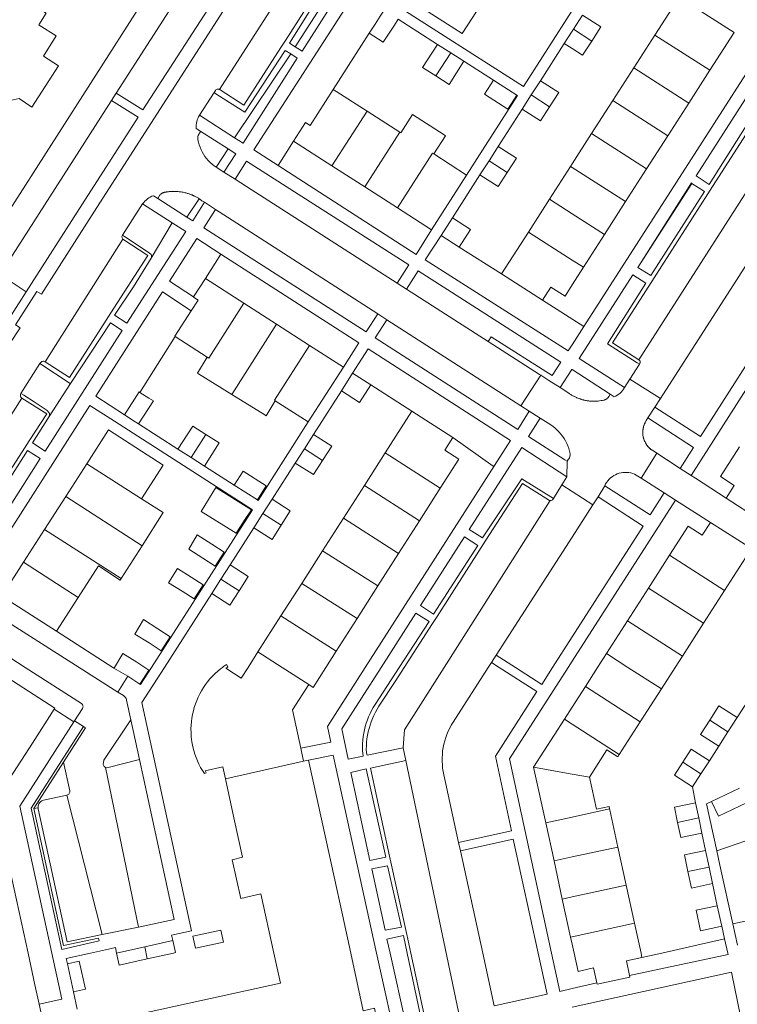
# Model space of a CAD drawing. Header units: metres. Extents: x 89888 to 94270, y 464165 to 468904.
# Tile 345 of 369: x 92924 to 93023, y 467993 to 468129. Entities that reach past the tile are written whole.
import ezdxf

# ---------------------------------------------------------------- set-up
doc = ezdxf.new("R2010")
doc.units = ezdxf.units.M
for name, color, linetype, lineweight in [('B_BEBOUWINGSGRENS_0', 251, 'CONTINUOUS', 13), ('B_TUSSENMUUR_0', 251, 'CONTINUOUS', 13), ('G_GRENS_ALGEMEEN_0', 251, 'CONTINUOUS', 13), ('T_CULTUURGRENS_0', 251, 'CONTINUOUS', 13), ('T_HAAG_LIJN_0', 251, 'CONTINUOUS', 13), ('T_HEK_LIJN_0', 251, 'CONTINUOUS', 13), ('T_MUUR_30CM_LIJN_0', 251, 'CONTINUOUS', 13), ('V_WEGGRENS_0', 251, 'CONTINUOUS', 13)]:
    doc.layers.add(name, color=color, linetype=linetype, lineweight=lineweight)

# ---------------------------------------------------------------- blocks, each defined once
blk = doc.blocks.new('OGT_BLOK0_ACAD_1_FMEBLOCK13')
at = {"layer": 'B_BEBOUWINGSGRENS_0'}
blk.add_line((1.09, -1.08), (2.46, 1.08), dxfattribs=at)
blk.add_lwpolyline([(-2.46, -1.08), (-2.32, -0.97), (-1.91, -0.69), (-1.71, -1.01), (-1.82, -1.08)], dxfattribs=at)
blk = doc.blocks.new('OGT_BLOK0_ACAD_1_FMEBLOCK7')
at = {"layer": 'V_WEGGRENS_0'}
blk.add_line((-7.5, -11.81), (-10.16, -10.09), dxfattribs=at)
blk.add_lwpolyline([(3.92, 11.81), (10.16, 7.72), (0.34, -7.57), (-2.38, -11.81)], dxfattribs=at)
blk = doc.blocks.new('OGT_BLOK1_ACAD_1_FMEBLOCK12')
at = {"layer": 'B_BEBOUWINGSGRENS_0'}
for points in [[(0.84, -7.7), (0.48, -6.07), (-1.98, -6.6), (-1.85, -6.87), (-2.1, -6.99), (-2.37, -6.57), (-2.62, -6.13), (-2.85, -5.68), (-3.06, -5.23), (-3.25, -4.76), (-3.42, -4.28), (-3.57, -3.8), (-3.69, -3.31), (-3.79, -2.82), (-3.86, -2.32), (-3.91, -1.82), (-3.94, -1.31), (-3.95, -0.81), (-3.93, -0.31), (-3.89, 0.2), (-3.82, 0.7), (-3.73, 1.19), (-3.62, 1.68), (-3.49, 2.17), (-3.33, 2.65), (-3.15, 3.12), (-2.95, 3.58), (-2.73, 4.03), (-2.49, 4.48), (-2.22, 4.91), (-1.94, 5.32), (-1.64, 5.73), (-1.32, 6.11), (-0.98, 6.49), (-0.62, 6.84), (-0.25, 7.18), (0.14, 7.51), (0.4, 7.7)], [(1.05, 7.7), (0.86, 7.59), (3, 6.22), (3.95, 7.7)]]:
    blk.add_lwpolyline(points, dxfattribs=at)

msp = doc.modelspace()

# ---------------------------------------------------------------- linework, layer by layer
at = {"layer": 'B_BEBOUWINGSGRENS_0'}
for p, q in [((93000.18, 468127.84), (93001.45, 468129.81)), ((93008.53, 468122.51), (93011.45, 468127.05)), ((93022.43, 468127.42), (93019.07, 468122.17)), ((92981.35, 468125.75), (92983.18, 468124.58)), ((92983.18, 468124.58), (92985.01, 468123.41)), ((93005.62, 468117.97), (93008.53, 468122.51)), ((93019.07, 468122.17), (93016.15, 468117.62)), ((92994.34, 468118.75), (92995.61, 468120.73)), ((92966.91, 468119.52), (92971.6, 468116.51)), ((92993.07, 468116.78), (92994.34, 468118.75)), ((93002.7, 468113.42), (93005.62, 468117.97)), ((93016.15, 468117.62), (93013.23, 468113.08)), ((92971.6, 468116.51), (92976.14, 468113.6)), ((92966.74, 468108.94), (92961.42, 468112.34)), ((93013.23, 468113.08), (93010.31, 468108.53)), ((92988.5, 468109.66), (92989.77, 468111.64)), ((92980.84, 468110.59), (92985.38, 468107.67)), ((92987.23, 468107.69), (92988.5, 468109.66)), ((92971.28, 468106.03), (92966.74, 468108.94)), ((92996.87, 468104.33), (92999.79, 468108.87)), ((93010.31, 468108.53), (93007.4, 468103.99)), ((92985.38, 468107.67), (92980.53, 468100.1)), ((92975.82, 468103.12), (92971.28, 468106.03)), ((92993.96, 468099.78), (92996.87, 468104.33)), ((93007.4, 468103.99), (93004.48, 468099.45)), ((92980.53, 468100.1), (92975.82, 468103.12)), ((92981.85, 468099.31), (92983.41, 468101.74)), ((92990.24, 468094), (92993.96, 468099.78)), ((92984.37, 468097.69), (92981.85, 468099.31)), ((93004.48, 468099.45), (93001.57, 468094.9)), ((92947.59, 468090.81), (92949.21, 468093.34)), ((92949.21, 468093.34), (92954.54, 468089.92)), ((92995.91, 468090.34), (92990.24, 468094)), ((92954.54, 468089.92), (92959.07, 468087.02)), ((92959.07, 468087.02), (92963.62, 468084.1)), ((92949.47, 468082.48), (92945.03, 468085.33)), ((92963.62, 468084.1), (92968.32, 468081.09)), ((92968.32, 468081.09), (92963.46, 468073.51)), ((92968.04, 468077.8), (92969.6, 468080.24)), ((92969.6, 468080.24), (92972.13, 468078.62)), ((92963.46, 468073.51), (92958.89, 468076.44)), ((92974.12, 468069.21), (92977.82, 468075)), ((92977.82, 468075), (92983.5, 468071.36)), ((92962.92, 468069.8), (92964.19, 468071.78)), ((92961.65, 468067.82), (92962.92, 468069.8)), ((92947.24, 468068.56), (92945.41, 468069.73)), ((92949.07, 468067.4), (92947.24, 468068.56)), ((92971.23, 468064.7), (92974.12, 468069.21)), ((92929.88, 468063.18), (92932.79, 468067.72)), ((92956.41, 468062.71), (92953.21, 468064.76)), ((92968.34, 468060.19), (92971.23, 468064.7)), ((92981.74, 468064.35), (92978.85, 468059.83)), ((92926.96, 468058.64), (92929.88, 468063.18)), ((93026.97, 468059.31), (93021.33, 468062.95)), ((92957.18, 468060.83), (92958.44, 468062.81)), ((92955.91, 468058.86), (92957.18, 468060.83)), ((92965.45, 468055.68), (92968.34, 468060.19)), ((92978.85, 468059.83), (92975.97, 468055.32)), ((93019.15, 468059.59), (93024.82, 468055.97)), ((92924.03, 468054.09), (92926.96, 468058.64)), ((92940.46, 468056.38), (92937.54, 468051.84)), ((92962.56, 468051.16), (92965.45, 468055.68)), ((92975.97, 468055.32), (92973.09, 468050.8)), ((93010.59, 468050.52), (93013.5, 468055.06)), ((93024.82, 468055.97), (93021.1, 468050.18)), ((92921.02, 468049.4), (92924.03, 468054.09)), ((92951.36, 468051.75), (92952.63, 468053.72)), ((92950.1, 468049.77), (92951.36, 468051.75)), ((92959.68, 468046.65), (92962.56, 468051.16)), ((92973.09, 468050.8), (92970.21, 468046.29)), ((92928.59, 468044.55), (92921.02, 468049.4)), ((93007.67, 468045.98), (93010.59, 468050.52)), ((93021.1, 468050.18), (93018.19, 468045.64)), ((92931.6, 468049.23), (92928.59, 468044.55)), ((92956.5, 468041.69), (92959.68, 468046.65)), ((92970.21, 468046.29), (92967.32, 468041.77)), ((93004.76, 468041.44), (93007.67, 468045.98)), ((93018.19, 468045.64), (93015.27, 468041.1)), ((92967.32, 468041.77), (92965.89, 468039.53)), ((93003.53, 468039.53), (93004.76, 468041.44)), ((92939.7, 468040.24), (92940.81, 468039.53)), ((93015.27, 468041.1), (93014.27, 468039.53)), ((92936.55, 468039.45), (92936.61, 468039.53)), ((92938.47, 468038.3), (92936.55, 468039.45)), ((93001.84, 468036.9), (93003.53, 468039.53)), ((93014.27, 468039.53), (93012.36, 468036.56)), ((92940.15, 468037.22), (92938.47, 468038.3)), ((93012.36, 468036.56), (93009.44, 468032.02)), ((92994.67, 468025.72), (92998.93, 468032.35)), ((93009.44, 468032.02), (93006.53, 468027.48)), ((93022.84, 468032.59), (93021.57, 468030.62)), ((93021.57, 468030.62), (93020.31, 468028.65)), ((92962.42, 468028.38), (92962.81, 468026.56)), ((92962.81, 468026.56), (92963.51, 468026.72)), ((93019, 468026.62), (93017.84, 468024.81)), ((92996.34, 468018.03), (92994.67, 468025.72)), ((93017.84, 468024.81), (93016.68, 468023)), ((93019.3, 468020.98), (93023.18, 468022.81)), ((93017.08, 468020.8), (93017.53, 468018.7)), ((92997.49, 468012.75), (92996.34, 468018.03)), ((93017.53, 468018.7), (93017.97, 468016.61)), ((93006.34, 468014.68), (93007.49, 468009.4)), ((93018.48, 468014.21), (93018.97, 468011.91)), ((93020.47, 468012.18), (93020.04, 468014.15)), ((92998.64, 468007.48), (92997.49, 468012.75)), ((93018.97, 468011.91), (93019.45, 468009.62)), ((93022.25, 468004.06), (93020.47, 468012.18)), ((93007.49, 468009.4), (93008.64, 468004.13)), ((92999.79, 468002.2), (92998.64, 468007.48)), ((93020.1, 468006.54), (93020.71, 468003.72)), ((93027.72, 468005.25), (93022.25, 468004.06)), ((92951.35, 468003.18), (92947.46, 468002.33)), ((92940.81, 468000.86), (92944.7, 468001.72)), ((92936.91, 468000), (92940.81, 468000.86)), ((92930.1, 467998.52), (92931.76, 467998.88)), ((92930.95, 467994.64), (92930.1, 467998.52))]:
    msp.add_line(p, q, dxfattribs=at)
for points in [[(92979.66, 468140.74), (92976.65, 468136.06), (92977.49, 468135.52), (92975.86, 468132.97), (92984.79, 468127.26), (92989.41, 468134.47)], [(92926.22, 468128.41), (92926.15, 468128.46), (92927.16, 468130.07), (92923, 468132.82), (92921.9, 468131.19), (92920.3, 468132.22), (92918.09, 468133.66), (92916.98, 468131.99), (92916.77, 468132.13), (92914.15, 468127.91), (92916.61, 468126.42), (92914.87, 468123.69), (92918.37, 468121.46), (92919.25, 468117.34), (92923.45, 468118.26), (92925.2, 468117.07), (92928.88, 468122.8), (92926.81, 468124.12), (92928.54, 468126.92), (92926.22, 468128.41)], [(93011.45, 468127.05), (93014.82, 468132.3), (93022.43, 468127.42)], [(92971.9, 468127.29), (92972.71, 468128.55), (92973.42, 468129.67), (92973.95, 468130.48)], [(93001.45, 468129.81), (93003.97, 468128.19), (93002.71, 468126.22)], [(92975.9, 468129.24), (92975.38, 468128.42), (92974.65, 468127.3), (92973.85, 468126.04), (92971.9, 468127.29)], [(92998.91, 468125.87), (93000, 468127.56), (93000.18, 468127.84)], [(92981.13, 468121.38), (92979.3, 468122.55), (92981.35, 468125.75)], [(93002.71, 468126.22), (93001.44, 468124.24), (93000, 468125.17), (92998.91, 468125.87)], [(92985.01, 468123.41), (92982.96, 468120.21), (92981.13, 468121.38)], [(92992.33, 468118.73), (92991.08, 468116.8), (92988.53, 468118.43), (92987.88, 468118.85), (92989.13, 468120.78)], [(92989.13, 468120.78), (92990.04, 468120.2), (92992.33, 468118.73)], [(92995.61, 468120.73), (92998.14, 468119.11), (92996.87, 468117.13)], [(92961.42, 468112.34), (92963.08, 468114.93), (92963.73, 468114.51), (92966.91, 468119.52)], [(92996.87, 468117.13), (92995.6, 468115.16), (92993.07, 468116.78)], [(92976.14, 468113.6), (92976.29, 468113.5), (92977.91, 468116.03), (92982.29, 468113.22), (92982.46, 468113.11), (92980.84, 468110.59)], [(92999.79, 468108.87), (93000, 468109.21), (93002.7, 468113.42)], [(92989.77, 468111.64), (92992.29, 468110.01), (92991.02, 468108.04)], [(92991.02, 468108.04), (92989.76, 468106.07), (92987.23, 468107.69)], [(92983.41, 468101.74), (92985.93, 468100.12), (92984.37, 468097.69)], [(93001.57, 468094.9), (93000, 468092.46), (92999.01, 468090.91), (92997.04, 468092.14), (92995.91, 468090.34)], [(92947.24, 468088.86), (92948.2, 468090.34), (92947.55, 468090.76), (92947.59, 468090.81)], [(92945.03, 468085.33), (92944.97, 468085.36), (92947.24, 468088.86)], [(92952.86, 468077.32), (92948.28, 468080.16), (92948.14, 468080.25), (92949.47, 468082.48)], [(92972.13, 468078.62), (92970.57, 468076.18), (92968.04, 468077.8)], [(92938, 468074.47), (92940.04, 468077.67), (92940.15, 468077.6)], [(92940.15, 468077.6), (92941.39, 468076.81), (92942.01, 468076.42), (92939.96, 468073.22)], [(92958.89, 468076.44), (92957.64, 468074.36), (92957.46, 468074.47), (92952.86, 468077.32)], [(92939.96, 468073.22), (92939.34, 468073.61), (92938, 468074.47)], [(92945.41, 468069.73), (92947.47, 468072.93), (92949.29, 468071.76)], [(92932.79, 468067.72), (92935.8, 468072.41), (92943.38, 468067.54), (92940.36, 468062.85)], [(92949.29, 468071.76), (92951.12, 468070.59), (92949.07, 468067.4)], [(92964.19, 468071.78), (92966.71, 468070.16), (92965.45, 468068.18)], [(92983.5, 468071.36), (92982.35, 468069.59), (92984.29, 468068.35), (92981.74, 468064.35)], [(93021.33, 468062.95), (93022.45, 468064.71), (93020.52, 468065.96), (93023.15, 468070.07)], [(92965.45, 468068.18), (92964.18, 468066.21), (92961.65, 468067.82)], [(92953.21, 468064.76), (92954.44, 468066.69), (92957.65, 468064.65), (92956.41, 468062.71)], [(92954.71, 468060.05), (92955.6, 468061.34), (92950.68, 468064.42), (92948.65, 468061.13), (92951.79, 468059.18)], [(92940.36, 468062.85), (92943.39, 468060.95), (92940.46, 468056.38)], [(92958.44, 468062.81), (92960.97, 468061.19), (92959.7, 468059.22)], [(92951.79, 468059.18), (92953.47, 468058.11), (92954.71, 468060.05)], [(92959.7, 468059.22), (92958.44, 468057.24), (92955.91, 468058.86)], [(93013.5, 468055.06), (93016.07, 468059.06), (93018.02, 468057.82), (93019.15, 468059.59)], [(92950.12, 468056.58), (92948.07, 468057.89), (92946.94, 468055.89), (92948.88, 468054.64)], [(92948.88, 468054.64), (92950.57, 468053.56), (92951.81, 468055.5), (92950.12, 468056.58)], [(92937.54, 468051.84), (92937.4, 468051.62), (92934.4, 468053.57), (92931.6, 468049.23)], [(92952.63, 468053.72), (92955.15, 468052.11), (92953.89, 468050.13)], [(92947.23, 468052.04), (92945.34, 468053.23), (92944.09, 468051.23), (92945.99, 468050.1), (92947.67, 468049.02), (92948.91, 468050.95), (92947.23, 468052.04)], [(92953.89, 468050.13), (92952.62, 468048.15), (92950.1, 468049.77)], [(92942.65, 468044.86), (92940.65, 468046.16), (92939.45, 468044.15), (92941.42, 468042.92)], [(92941.42, 468042.92), (92943.1, 468041.84), (92944.34, 468043.78), (92942.65, 468044.86)], [(92936.61, 468039.53), (92937.79, 468041.47), (92939.7, 468040.24)], [(92919.62, 468039.53), (92928.39, 468033.91), (92928.29, 468033.76)], [(92940.81, 468039.53), (92941.39, 468039.16), (92940.15, 468037.22)], [(92965.89, 468039.53), (92964.13, 468036.77), (92963.54, 468037.15)], [(92963.54, 468037.15), (92961.28, 468033.68), (92962.42, 468028.38)], [(92998.93, 468032.35), (93000, 468034.03), (93001.84, 468036.9)], [(92928.29, 468033.76), (92925.27, 468029.05), (92922.16, 468024.19), (92920.08, 468020.95), (92920.8, 468017.68), (92922.4, 468010.32), (92924.01, 468002.96), (92924.66, 468000), (92925.62, 467995.61), (92926.2, 467992.93)], [(93019.05, 468032.24), (93020.31, 468034.21), (93022.84, 468032.59)], [(93020.31, 468028.65), (93017.78, 468030.27), (93019.05, 468032.24)], [(93006.53, 468027.48), (93006.34, 468027.18), (93004.82, 468028.15), (93002.38, 468024.33)], [(93015.31, 468026.43), (93016.48, 468028.24), (93019, 468026.62)], [(92963.51, 468026.72), (92964.7, 468021.25), (92965.89, 468015.79), (92968.18, 468005.3), (92969.34, 468000), (92971.07, 467992.03), (92972.63, 467992.38), (92973.25, 467989.56), (92964.05, 467987.54)], [(93016.68, 468023), (93014.15, 468024.62), (93015.31, 468026.43)], [(92931.88, 467989.78), (92932.01, 467989.81), (92959.61, 467995.85), (92958.7, 468000), (92956.9, 468008.2), (92954.14, 468007.54), (92952.93, 468012.92), (92954.36, 468013.26), (92953.17, 468018.72), (92952.01, 468024.12)], [(93002.38, 468024.33), (93003.35, 468019.91), (93005.11, 468020.29), (93005.18, 468019.96)], [(93014.59, 468018.08), (93014.15, 468020.18), (93017.08, 468020.8)], [(93024.13, 468020.8), (93020.25, 468018.97), (93019.3, 468020.98)], [(93005.18, 468019.96), (93005.21, 468019.84), (93006.34, 468014.68)], [(93017.97, 468016.61), (93015.03, 468015.99), (93014.59, 468018.08)], [(93020.04, 468014.15), (93025.37, 468016), (93025.51, 468015.36)], [(93016.03, 468011.29), (93015.54, 468013.59), (93018.48, 468014.21)], [(93019.45, 468009.62), (93016.52, 468009), (93016.03, 468011.29)], [(93020.71, 468003.72), (93017.77, 468003.09), (93017.17, 468005.92), (93020.1, 468006.54)], [(92947.46, 468002.33), (92947.83, 468000.67), (92951.71, 468001.52), (92951.35, 468003.18)], [(93008.64, 468004.13), (93009.54, 468000), (93009.67, 467999.39)], [(92944.7, 468001.72), (92945.07, 468000.06), (92944.79, 468000), (92941.17, 467999.2)], [(93003.44, 467995.86), (93002.97, 467997.96), (93000.82, 467997.46), (93000.27, 468000), (93000, 468001.24), (92999.79, 468002.2)], [(92941.17, 467999.2), (92937.27, 467998.35), (92936.91, 468000)], [(93009.67, 467999.39), (93007.51, 467998.92), (93007.95, 467996.88)], [(92931.76, 467998.88), (92932.61, 467995), (92930.95, 467994.64)], [(93007.95, 467996.88), (93008, 467996.67), (93003.47, 467995.69), (93003.44, 467995.86)], [(92926.2, 467992.93), (92927.23, 467988.25), (92926.97, 467988.19), (92928.13, 467982.85), (92929.47, 467976.69)]]:
    msp.add_lwpolyline(points, dxfattribs=at)
at = {"layer": 'B_TUSSENMUUR_0'}
for p, q in [((93000.18, 468127.84), (93002.71, 468126.22)), ((93011.45, 468127.05), (93019.07, 468122.17)), ((92981.13, 468121.38), (92983.18, 468124.58)), ((93008.53, 468122.51), (93016.15, 468117.62)), ((92994.34, 468118.75), (92996.87, 468117.13)), ((93005.62, 468117.97), (93013.23, 468113.08)), ((92966.74, 468108.94), (92971.6, 468116.51)), ((92971.28, 468106.03), (92976.14, 468113.6)), ((93002.7, 468113.42), (93010.31, 468108.53)), ((92988.5, 468109.66), (92991.02, 468108.04)), ((92999.79, 468108.87), (93000, 468108.73)), ((93000, 468108.73), (93007.4, 468103.99)), ((92996.87, 468104.33), (93000, 468102.32)), ((93000, 468102.32), (93004.48, 468099.45)), ((92952.86, 468077.32), (92959.07, 468087.02)), ((92947.24, 468068.56), (92949.29, 468071.76)), ((92962.92, 468069.8), (92965.45, 468068.18)), ((92974.12, 468069.21), (92981.74, 468064.35)), ((92932.79, 468067.72), (92940.36, 468062.85)), ((92971.23, 468064.7), (92978.85, 468059.83)), ((92929.88, 468063.18), (92940.46, 468056.38)), ((92957.18, 468060.83), (92959.7, 468059.22)), ((92968.34, 468060.19), (92975.97, 468055.32)), ((92926.96, 468058.64), (92937.54, 468051.84)), ((92965.45, 468055.68), (92973.09, 468050.8)), ((93013.5, 468055.06), (93021.1, 468050.18)), ((92931.6, 468049.23), (92924.03, 468054.09)), ((92953.89, 468050.13), (92951.36, 468051.75)), ((92970.21, 468046.29), (92962.56, 468051.16)), ((93010.59, 468050.52), (93018.19, 468045.64)), ((92959.68, 468046.65), (92967.32, 468041.77)), ((93007.67, 468045.98), (93015.27, 468041.1)), ((92959.84, 468039.53), (92956.5, 468041.69)), ((93004.76, 468041.44), (93007.72, 468039.53)), ((92963.54, 468037.15), (92959.84, 468039.53)), ((93007.72, 468039.53), (93012.36, 468036.56)), ((93001.84, 468036.9), (93009.44, 468032.02)), ((93019.05, 468032.24), (93021.57, 468030.62)), ((92952.01, 468024.12), (92962.81, 468026.56)), ((93017.84, 468024.81), (93015.31, 468026.43)), ((93014.59, 468018.08), (93017.53, 468018.7)), ((93016.03, 468011.29), (93018.97, 468011.91)), ((92940.81, 468000.86), (92941.17, 467999.2))]:
    msp.add_line(p, q, dxfattribs=at)
for points in [[(92975.82, 468103.12), (92980.67, 468110.69), (92980.84, 468110.59)], [(92993.96, 468099.78), (93000, 468095.91), (93001.57, 468094.9)], [(92949.47, 468082.48), (92949.68, 468082.34), (92954.54, 468089.92)], [(92958.89, 468076.44), (92958.77, 468076.52), (92963.62, 468084.1)], [(92998.93, 468032.35), (93000, 468031.67), (93006.53, 468027.48)], [(93002.38, 468024.33), (93000, 468024.76), (92994.67, 468025.72)], [(92996.34, 468018.03), (93000, 468018.83), (93005.18, 468019.96)], [(92997.49, 468012.75), (93000, 468013.3), (93006.34, 468014.68)], [(92998.64, 468007.48), (93000, 468007.77), (93007.49, 468009.4)], [(92999.79, 468002.2), (93000, 468002.25), (93008.64, 468004.13)]]:
    msp.add_lwpolyline(points, dxfattribs=at)
at = {"layer": 'G_GRENS_ALGEMEEN_0'}
msp.add_line((92929.56, 468026.42), (92925.44, 468019.99), dxfattribs=at)
at = {"layer": 'T_CULTUURGRENS_0'}
for p, q in [((92969.2, 468137.2), (92961.63, 468125.43)), ((92961.03, 468124.43), (92953.26, 468112.84)), ((92961.03, 468124.43), (92961.94, 468123.86)), ((93017.16, 468107.54), (93025.97, 468121.31)), ((92952.35, 468111.28), (92950.73, 468108.76)), ((92952.35, 468111.28), (92953.41, 468110.6)), ((92953.41, 468110.6), (92951.79, 468108.07)), ((92951.79, 468108.07), (92950.73, 468108.76)), ((93016.59, 468106.52), (93009.08, 468094.86)), ((92948.36, 468104.39), (92946.65, 468101.85)), ((92941.73, 468096.19), (92944.6, 468101.07)), ((93008.41, 468093.87), (93010.2, 468092.71)), ((93000, 468080.75), (93005.28, 468077.34)), ((93007.24, 468078.25), (93009.31, 468081.49)), ((92930.55, 468078.83), (92927.59, 468074.26)), ((93000.52, 468076.91), (93000.61, 468076.87)), ((93000.78, 468076.8), (93000.92, 468076.74)), ((93001.11, 468076.68), (93001.25, 468076.63)), ((93001.42, 468076.58), (93001.58, 468076.54)), ((93004.43, 468076.53), (93004.58, 468076.59)), ((93004.58, 468076.59), (93004.72, 468076.66)), ((93004.73, 468076.67), (93004.85, 468076.76)), ((93004.87, 468076.78), (93004.98, 468076.88)), ((93004.98, 468076.88), (93005.08, 468077.02)), ((93005.28, 468077.34), (93005.08, 468077.02)), ((93001.73, 468076.51), (93001.93, 468076.46)), ((93002.06, 468076.44), (93002.22, 468076.42)), ((93002.41, 468076.4), (93002.57, 468076.38)), ((93002.72, 468076.37), (93002.89, 468076.37)), ((93003.06, 468076.37), (93003.37, 468076.37)), ((93010.27, 468073.7), (93010.49, 468074.05)), ((93009.85, 468072.67), (93009.82, 468072.54)), ((93009.9, 468072.9), (93009.87, 468072.8)), ((93009.99, 468073.16), (93009.94, 468073.03)), ((93010.09, 468073.39), (93010.03, 468073.26)), ((93010.27, 468073.7), (93010.14, 468073.49)), ((93009.78, 468072.18), (93009.78, 468072.02)), ((93009.78, 468071.93), (93009.8, 468071.73)), ((93009.8, 468072.43), (93009.79, 468072.29)), ((93009.92, 468071.14), (93009.99, 468070.95)), ((93010.04, 468070.84), (93010.09, 468070.73)), ((93010.15, 468070.62), (93010.21, 468070.5)), ((93010.27, 468070.41), (93010.35, 468070.29)), ((93010.42, 468070.2), (93010.5, 468070.1)), ((93010.58, 468070.01), (93010.7, 468069.89)), ((93010.75, 468069.84), (93010.91, 468069.7)), ((93010.94, 468069.68), (93011.15, 468069.53)), ((93011.15, 468069.53), (93014.94, 468067.08)), ((92999.47, 468068.32), (92999.29, 468068.07)), ((92998.59, 468064.79), (92999.27, 468065.92)), ((93009.54, 468065.74), (93012.73, 468063.71)), ((92997.43, 468062.9), (92998.59, 468064.79)), ((92985.08, 468057.6), (92986.96, 468056.42)), ((92986.96, 468056.42), (92980.81, 468046.92)), ((92980.19, 468045.87), (92976.07, 468039.53)), ((92937.09, 468036.13), (92931.73, 468039.53)), ((92938.47, 468038.3), (92937.09, 468036.13)), ((92931.11, 468032.16), (92931, 468032)), ((92971.47, 468025.48), (92974.19, 468013.28)), ((92974.44, 468012.07), (92976.36, 468003.58)), ((92976.64, 468002.45), (92977.16, 468000)), ((92977.16, 468000), (92979.12, 467990.67))]:
    msp.add_line(p, q, dxfattribs=at)
for points in [[(92969.59, 468135.8), (92962.6, 468124.82), (92961.63, 468125.43)], [(92961.94, 468123.86), (92954.43, 468112.1), (92953.26, 468112.84)], [(93038.43, 468121.9), (93030.05, 468120.08), (93029.68, 468119.99), (93029.31, 468119.88), (93028.96, 468119.74), (93028.6, 468119.59), (93028.26, 468119.42), (93027.93, 468119.23), (93027.61, 468119.02), (93027.31, 468118.79), (93027.01, 468118.54), (93026.73, 468118.28), (93026.47, 468118.01), (93026.22, 468117.72), (93025.99, 468117.41), (93025.77, 468117.1), (93018.95, 468106.38), (93017.16, 468107.54)], [(93018.32, 468105.38), (93010.88, 468093.75), (93009.08, 468094.86)], [(93018.32, 468105.38), (93016.59, 468106.52), (93016.59, 468106.52)], [(92949.07, 468103.9), (92947.47, 468101.32), (92946.65, 468101.85)], [(92948.36, 468104.39), (92948.46, 468104.32), (92948.55, 468104.26), (92948.65, 468104.19), (92948.74, 468104.12), (92948.83, 468104.05), (92949.07, 468103.9)], [(93007.24, 468078.25), (93000.96, 468082.28), (93008.41, 468093.87)], [(93010.2, 468092.71), (93004.91, 468084.33), (93008.98, 468081.7), (93009.31, 468081.49)], [(92998.32, 468078.26), (92999.96, 468080.78), (93000, 468080.75)], [(93000, 468077.17), (92999.9, 468077.23), (92999.81, 468077.29), (92999.71, 468077.35), (92999.62, 468077.41), (92999.53, 468077.48), (92998.32, 468078.26)], [(93000, 468077.17), (93000.31, 468077.01), (93000.52, 468076.91)], [(93000.61, 468076.87), (93000.63, 468076.86), (93000.78, 468076.8)], [(93000.92, 468076.74), (93000.95, 468076.73), (93001.11, 468076.68)], [(93001.25, 468076.63), (93001.29, 468076.62), (93001.42, 468076.58)], [(93004.72, 468076.66), (93004.73, 468076.67), (93004.73, 468076.67)], [(93004.85, 468076.76), (93004.86, 468076.77), (93004.87, 468076.78)], [(93001.58, 468076.54), (93001.62, 468076.53), (93001.73, 468076.51)], [(93001.93, 468076.46), (93001.97, 468076.46), (93002.06, 468076.44)], [(93002.22, 468076.42), (93002.32, 468076.41), (93002.41, 468076.4)], [(93002.57, 468076.38), (93002.66, 468076.38), (93002.72, 468076.37)], [(93002.89, 468076.37), (93003.01, 468076.36), (93003.06, 468076.37)], [(93004.43, 468076.53), (93004.22, 468076.48), (93004.01, 468076.45), (93003.79, 468076.41), (93003.58, 468076.39), (93003.37, 468076.37)], [(92999.29, 468068.07), (92998.98, 468068.27), (92993.96, 468071.49), (92995.58, 468074.01)], [(92995.58, 468074.01), (92997.03, 468073.08), (92997.35, 468072.86), (92997.64, 468072.63), (92997.93, 468072.38), (92998.19, 468072.11), (92998.44, 468071.82), (92998.67, 468071.52), (92998.89, 468071.21), (92999.08, 468070.88), (92999.25, 468070.54), (92999.4, 468070.2), (92999.53, 468069.84), (92999.63, 468069.47), (92999.67, 468069.36), (92999.7, 468069.24), (92999.72, 468069.13), (92999.73, 468069.01), (92999.72, 468068.89), (92999.7, 468068.76), (92999.66, 468068.64), (92999.61, 468068.53), (92999.55, 468068.42), (92999.47, 468068.32)], [(93010.49, 468074.05), (93016.81, 468069.98), (93014.94, 468067.08)], [(93009.82, 468072.54), (93009.81, 468072.48), (93009.8, 468072.43)], [(93009.87, 468072.8), (93009.86, 468072.74), (93009.85, 468072.67)], [(93009.94, 468073.03), (93009.93, 468072.99), (93009.9, 468072.9)], [(93010.03, 468073.26), (93010.02, 468073.24), (93009.99, 468073.16)], [(93010.14, 468073.49), (93010.13, 468073.47), (93010.09, 468073.39)], [(93009.79, 468072.29), (93009.78, 468072.22), (93009.78, 468072.18)], [(93009.78, 468072.02), (93009.78, 468071.95), (93009.78, 468071.93)], [(93009.8, 468071.73), (93009.8, 468071.69), (93009.8, 468071.68)], [(93009.8, 468071.68), (93009.85, 468071.43), (93009.91, 468071.18)], [(93009.91, 468071.18), (93009.91, 468071.18), (93009.92, 468071.14)], [(92987.58, 468057.45), (92985.73, 468058.63), (92993.02, 468069.95), (92999.27, 468065.92)], [(93009.99, 468070.95), (93010, 468070.93), (93010.04, 468070.84)], [(93010.09, 468070.73), (93010.11, 468070.69), (93010.15, 468070.62)], [(93010.21, 468070.5), (93010.24, 468070.46), (93010.27, 468070.41)], [(93010.35, 468070.29), (93010.39, 468070.24), (93010.42, 468070.2)], [(93010.5, 468070.1), (93010.55, 468070.04), (93010.58, 468070.01)], [(93010.7, 468069.89), (93010.74, 468069.85), (93010.75, 468069.84)], [(93010.91, 468069.7), (93010.94, 468069.68), (93010.94, 468069.68)], [(93004.51, 468064.68), (93004.63, 468064.93), (93004.78, 468065.16), (93004.94, 468065.37), (93005.12, 468065.57), (93005.32, 468065.76), (93005.54, 468065.92), (93005.76, 468066.07), (93006, 468066.2), (93006.25, 468066.31), (93006.51, 468066.4), (93006.77, 468066.46), (93007.04, 468066.5), (93007.31, 468066.52), (93007.58, 468066.52), (93007.85, 468066.49), (93008.12, 468066.44), (93008.38, 468066.37), (93008.63, 468066.27), (93008.88, 468066.16), (93009.11, 468066.02), (93009.54, 468065.74)], [(92997.43, 468062.9), (92993.01, 468065.64), (92987.58, 468057.45)], [(93012.73, 468063.71), (93010.78, 468060.65), (93004.51, 468064.68)], [(92980.81, 468046.92), (92979, 468048.08), (92985.08, 468057.6)], [(92931.73, 468039.53), (92922.98, 468045.09), (92918.38, 468048.03)], [(92973.55, 468039.53), (92978.37, 468047.04), (92980.19, 468045.87)], [(92916.17, 468044.72), (92918.79, 468043.05), (92924.27, 468039.53)], [(92924.27, 468039.53), (92932.04, 468034.54), (92932.12, 468034.48), (92932.18, 468034.4), (92932.23, 468034.32), (92932.26, 468034.22), (92932.27, 468034.12), (92932.26, 468034.03), (92932.23, 468033.93), (92932.19, 468033.85), (92931.11, 468032.16)], [(92971.07, 468027.26), (92968.99, 468026.82), (92968.09, 468031.04), (92973.55, 468039.53)], [(92976.07, 468039.53), (92972.72, 468034.39), (92972.47, 468033.98), (92972.23, 468033.56), (92972.02, 468033.14), (92971.82, 468032.7), (92971.65, 468032.26), (92971.49, 468031.81), (92971.35, 468031.35), (92971.24, 468030.89), (92971.14, 468030.42), (92971.07, 468029.95), (92971.01, 468029.47), (92970.98, 468028.99), (92970.97, 468028.52), (92970.98, 468028.04), (92971.07, 468027.26)], [(92974.19, 468013.28), (92972, 468012.81), (92969.34, 468025.01), (92971.47, 468025.48)], [(92976.36, 468003.58), (92974.1, 468003.15), (92972.26, 468011.64), (92974.44, 468012.07)], [(92979.12, 467990.67), (92976.99, 467990.2), (92974.79, 468000), (92974.36, 468001.93), (92976.64, 468002.45)], [(93000, 467992.53), (93022.06, 467997.36), (93023.35, 467991.06)]]:
    msp.add_lwpolyline(points, dxfattribs=at)
at = {"layer": 'T_HAAG_LIJN_0'}
msp.add_line((92983.5, 468071.36), (92989.07, 468067.37), dxfattribs=at)
at = {"layer": 'T_HEK_LIJN_0'}
for p, q in [((92971.9, 468127.29), (92966.91, 468119.52)), ((92984.37, 468097.69), (92990.24, 468094)), ((92972.13, 468078.62), (92977.82, 468075))]:
    msp.add_line(p, q, dxfattribs=at)
msp.add_lwpolyline([(93009.67, 467999.39), (93012.4, 468000), (93021.11, 468001.95)], dxfattribs=at)
at = {"layer": 'T_MUUR_30CM_LIJN_0'}
for p, q in [((92940.15, 468077.6), (92945.03, 468085.33)), ((92928.59, 468044.55), (92936.42, 468039.53)), ((92936.42, 468039.53), (92936.55, 468039.45)), ((92931, 468032), (92928.29, 468033.76))]:
    msp.add_line(p, q, dxfattribs=at)
at = {"layer": 'V_WEGGRENS_0'}
for p, q in [((92951.19, 468119.51), (92962.03, 468136.41)), ((92975.9, 468129.24), (92981.35, 468125.75)), ((92959.66, 468125.3), (92960.29, 468126.29)), ((92961.63, 468125.43), (92960.88, 468125.91)), ((92995.61, 468120.73), (92998.91, 468125.87)), ((92960.28, 468124.91), (92961.03, 468124.43)), ((92985.01, 468123.41), (92989.13, 468120.78)), ((92936.21, 468117.97), (92936.87, 468118.99)), ((92948.39, 468115.94), (92950.43, 468119.08)), ((92950.43, 468119.08), (92950.8, 468118.84)), ((92989.77, 468111.64), (92993.07, 468116.78)), ((92953.26, 468112.84), (92948.39, 468115.94)), ((92948.58, 468113.69), (92952.35, 468111.28)), ((92961.42, 468112.34), (92959.27, 468108.98)), ((92959.27, 468108.98), (92955.91, 468111.14)), ((92953.33, 468107.09), (92954.93, 468109.57)), ((92953.33, 468107.09), (92951.79, 468108.07)), ((92954.91, 468106.08), (92953.33, 468107.09)), ((92983.41, 468101.74), (92987.23, 468107.69)), ((93009.08, 468094.86), (93016.52, 468106.57)), ((93016.52, 468106.57), (93016.59, 468106.52)), ((92975.76, 468092.72), (92954.91, 468106.08)), ((93016.59, 468106.52), (93018.32, 468105.38)), ((92950.63, 468102.9), (92949.07, 468103.9)), ((92937.73, 468099.36), (92940.5, 468103.68)), ((92940.5, 468103.68), (92944.6, 468101.07)), ((92948.99, 468100.38), (92950.63, 468102.9)), ((92950.63, 468102.9), (92952.26, 468101.85)), ((92952.26, 468101.85), (92973.08, 468088.47)), ((92944.6, 468101.07), (92946.5, 468099.85)), ((92937.78, 468098.8), (92927.04, 468081.83)), ((92938.02, 468099.17), (92937.73, 468099.36)), ((92937.78, 468098.8), (92941.23, 468096.55)), ((92948.02, 468098.88), (92951.37, 468096.72)), ((93012.23, 468076.73), (93026.9, 468099.61)), ((92941.23, 468096.55), (92936.14, 468088.6)), ((92951.37, 468096.72), (92949.21, 468093.34)), ((92975.76, 468092.72), (92977.04, 468091.9)), ((92988.38, 468084.63), (92977.04, 468091.9)), ((92922.37, 468088.34), (92924.4, 468091.51)), ((92995.91, 468090.34), (93001.61, 468086.69)), ((92935.48, 468087.58), (92936.14, 468088.6)), ((92974.36, 468087.65), (92973.08, 468088.47)), ((92974.36, 468087.65), (92992.91, 468075.73)), ((92930.55, 468078.83), (92936.06, 468087.21)), ((92936.06, 468087.21), (92937.71, 468086.15)), ((92923.67, 468077.44), (92926.3, 468081.57)), ((92998.41, 468081.77), (92997.22, 468079.94)), ((93009.31, 468081.49), (93008, 468079.44)), ((92992.91, 468075.73), (92995.65, 468079.97)), ((92995.65, 468079.97), (92996.77, 468079.26)), ((93008, 468079.44), (93007.24, 468078.25)), ((93008, 468079.44), (93012.23, 468076.73)), ((92996.77, 468079.26), (92998.32, 468078.26)), ((92912.36, 468058.93), (92923.81, 468076.79)), ((92938, 468074.47), (92934.03, 468077.05)), ((92964.19, 468071.78), (92968.04, 468077.8)), ((93000.78, 468076.8), (93000.61, 468076.87)), ((93001.11, 468076.68), (93000.92, 468076.74)), ((93001.42, 468076.58), (93001.25, 468076.63)), ((93011.46, 468075.54), (93012.23, 468076.73)), ((92917.7, 468051.53), (92933.22, 468075.76)), ((92992.91, 468075.73), (92994.07, 468074.98)), ((93001.73, 468076.51), (93001.58, 468076.54)), ((93002.06, 468076.44), (93001.93, 468076.46)), ((93002.41, 468076.4), (93002.22, 468076.42)), ((93002.72, 468076.37), (93002.57, 468076.38)), ((93003.06, 468076.37), (93002.89, 468076.37)), ((93011.46, 468075.54), (93010.49, 468074.05)), ((92925.26, 468070.62), (92927.59, 468074.26)), ((92994.07, 468074.98), (92992.46, 468072.45)), ((92995.58, 468074.01), (92994.07, 468074.98)), ((92945.41, 468069.73), (92939.96, 468073.22)), ((93009.8, 468072.43), (93009.82, 468072.54)), ((93009.85, 468072.67), (93009.87, 468072.8)), ((93009.9, 468072.9), (93009.94, 468073.03)), ((93009.99, 468073.16), (93010.03, 468073.26)), ((93010.09, 468073.39), (93010.14, 468073.49)), ((93009.78, 468072.18), (93009.79, 468072.29)), ((93009.78, 468071.93), (93009.78, 468072.02)), ((93009.8, 468071.68), (93009.8, 468071.73)), ((93009.92, 468071.14), (93009.91, 468071.18)), ((92924.16, 468069.86), (92917.43, 468059.44)), ((92924.83, 468070.91), (92924.16, 468069.86)), ((92991.46, 468070.94), (92971.36, 468039.53)), ((93010.04, 468070.84), (93009.99, 468070.95)), ((93010.15, 468070.62), (93010.09, 468070.73)), ((93010.27, 468070.41), (93010.21, 468070.5)), ((93010.42, 468070.2), (93010.35, 468070.29)), ((93010.58, 468070.01), (93010.5, 468070.1)), ((93010.75, 468069.84), (93010.7, 468069.89)), ((92917.92, 468059.12), (92924.6, 468069.57)), ((92924.6, 468069.57), (92926.34, 468068.43)), ((93009.54, 468065.74), (93011.73, 468069.16)), ((93010.94, 468069.68), (93010.91, 468069.7)), ((93011.73, 468069.16), (93011.15, 468069.53)), ((93014.94, 468067.08), (93011.73, 468069.16)), ((92953.21, 468064.76), (92949.07, 468067.4)), ((92958.44, 468062.81), (92961.65, 468067.82)), ((92999.27, 468065.92), (92999.29, 468068.07)), ((93014.94, 468067.08), (93016.47, 468066.09)), ((92999.27, 468065.92), (92998.59, 468064.79)), ((92998.59, 468064.79), (92997.43, 468062.9)), ((93002.87, 468062.04), (92998.59, 468064.79)), ((92998.59, 468064.79), (92998.59, 468064.79)), ((93004.51, 468064.68), (93003.58, 468063.15)), ((93002.87, 468062.04), (93003.58, 468063.15)), ((93014.32, 468062.69), (93012.73, 468063.71)), ((92982.26, 468039.53), (92996.94, 468062.63)), ((93014.32, 468062.69), (93019.15, 468059.59)), ((92952.63, 468053.72), (92955.91, 468058.86)), ((92943.54, 468039.53), (92950.1, 468049.77)), ((92988.83, 468040.22), (92989.5, 468041.25)), ((92988.39, 468039.53), (92988.83, 468040.22)), ((92988.83, 468040.22), (92989.9, 468039.53)), ((93026.14, 468037.73), (93022.84, 468032.59)), ((92931.11, 468032.16), (92932.36, 468031.36)), ((92938.9, 468032.28), (92940.1, 468026.8)), ((92971.6, 468027.37), (92976.62, 468028.41)), ((92976.99, 468026.64), (92976.62, 468028.41)), ((93020.31, 468028.65), (93019, 468026.62)), ((92972.06, 468025.61), (92976.99, 468026.64)), ((92976.99, 468026.64), (92984.79, 467989.41)), ((92935.4, 468025.67), (92939.96, 468003.6)), ((93016.68, 468023), (93017.08, 468020.8)), ((92930.05, 468021.86), (92934.91, 468002.55)), ((92926.04, 468020.1), (92925.44, 468019.99)), ((93017.97, 468016.61), (93018.48, 468014.21)), ((92984.53, 468014.14), (92984.27, 468015.32)), ((93019.45, 468009.62), (93020.1, 468006.54)), ((92934.91, 468002.55), (92939.96, 468003.6)), ((93020.71, 468003.72), (93021.11, 468001.95)), ((93022.9, 468001.11), (93022.25, 468004.06)), ((93021.11, 468001.95), (93021.57, 468000)), ((92931.47, 467992.23), (92930.95, 467994.64))]:
    msp.add_line(p, q, dxfattribs=at)
for points in [[(93003.24, 468135.47), (93000, 468130.43), (92993.25, 468119.92), (92974.76, 468131.74), (92972.28, 468133.31), (92970.77, 468134.26), (92990.01, 468164.29), (92991.99, 468167.33)], [(92953.23, 468136.35), (92946.32, 468140.72), (92915.57, 468092.73), (92922.37, 468088.34)], [(92962.4, 468136.18), (92965.4, 468134.27), (92960.29, 468126.29)], [(92960.88, 468125.91), (92966.09, 468134.28), (92962.67, 468136.51), (92962.4, 468136.18)], [(92936.87, 468118.99), (92946.36, 468133.8), (92946.49, 468133.98), (92946.63, 468134.14), (92946.79, 468134.29), (92946.96, 468134.41), (92947.15, 468134.52), (92947.35, 468134.61), (92947.55, 468134.68), (92947.76, 468134.72), (92947.98, 468134.75), (92948.19, 468134.75), (92948.41, 468134.72), (92948.62, 468134.68), (92948.82, 468134.61), (92949.02, 468134.52), (92949.21, 468134.41), (92951.16, 468133.14)], [(92951.16, 468133.14), (92940.56, 468116.68), (92936.87, 468118.99)], [(92955.91, 468111.14), (92969.98, 468133), (92971.44, 468132.07), (92973.95, 468130.48)], [(92952.46, 468131.59), (92933.88, 468102.67), (92926.52, 468091.19), (92925.89, 468091.57), (92922.94, 468086.95), (92923.55, 468086.53), (92922.12, 468084.34)], [(93060.89, 468130.76), (93024.88, 468122.92), (93001.61, 468086.69)], [(93059.59, 468121.59), (93058.71, 468125.72), (93031.73, 468119.82), (93029.8, 468119.4), (93029.47, 468119.31), (93029.14, 468119.2), (93028.82, 468119.08), (93028.51, 468118.93), (93028.21, 468118.76), (93027.92, 468118.57), (93027.64, 468118.36), (93027.38, 468118.14), (93027.13, 468117.9), (93026.9, 468117.65), (93026.68, 468117.38), (93026.48, 468117.09), (93024.52, 468113.99), (93019.43, 468106.07), (93018.79, 468105.07), (93011.35, 468093.46), (93005.57, 468084.45), (93009.24, 468082.11)], [(92950.8, 468118.84), (92954.68, 468116.38), (92960.28, 468124.91)], [(92959.66, 468125.3), (92954.55, 468117.32), (92951.24, 468119.48), (92951.19, 468119.51)], [(93009.24, 468082.11), (93029.87, 468114.31), (93059.59, 468121.59)], [(92951.19, 468119.51), (92951.11, 468119.55), (92951.02, 468119.56), (92950.93, 468119.56), (92950.84, 468119.54), (92950.76, 468119.5), (92950.68, 468119.44), (92950.62, 468119.37), (92950.43, 468119.08)], [(92924.4, 468091.51), (92922.32, 468092.87), (92922.15, 468092.99), (92922, 468093.14), (92921.87, 468093.29), (92921.75, 468093.47), (92921.65, 468093.65), (92921.57, 468093.84), (92921.52, 468094.04), (92921.49, 468094.25), (92921.48, 468094.46), (92921.49, 468094.66), (92921.53, 468094.87), (92921.59, 468095.07), (92921.67, 468095.26), (92921.77, 468095.44), (92936.21, 468117.97)], [(92936.21, 468117.97), (92939.91, 468115.67), (92932.19, 468103.68), (92924.4, 468091.51)], [(92992.33, 468118.73), (92992.44, 468118.66), (92985.38, 468107.67)], [(92948.58, 468113.69), (92947.95, 468114.12), (92947.94, 468114.35), (92947.95, 468114.59), (92947.98, 468114.83), (92948.02, 468115.06), (92948.09, 468115.29), (92948.17, 468115.51), (92948.27, 468115.73), (92948.39, 468115.94)], [(92950.73, 468108.76), (92950.43, 468108.96), (92950.14, 468109.18), (92949.87, 468109.42), (92949.62, 468109.68), (92949.38, 468109.96), (92949.16, 468110.24), (92948.96, 468110.54), (92948.77, 468110.86), (92948.61, 468111.18), (92948.47, 468111.52), (92948.35, 468111.86), (92948.25, 468112.21), (92948.17, 468112.56), (92948.16, 468112.71), (92948.16, 468112.85), (92948.18, 468113), (92948.23, 468113.14), (92948.29, 468113.28), (92948.37, 468113.4), (92948.58, 468113.69)], [(92954.93, 468109.57), (92977.38, 468095.23), (92975.76, 468092.72)], [(93016.47, 468066.09), (93039.38, 468101.93), (93076.42, 468110.02), (93077.09, 468107)], [(92980.53, 468100.1), (92978.39, 468096.69), (92959.27, 468108.98)], [(92942.64, 468104.44), (92942.81, 468104.74), (92942.86, 468104.82), (92942.91, 468104.89), (92942.97, 468104.96), (92943.03, 468105.02), (92943.1, 468105.08), (92943.13, 468105.11), (92943.17, 468105.13), (92943.21, 468105.16), (92943.25, 468105.18), (92943.29, 468105.2), (92943.33, 468105.21), (92943.37, 468105.23), (92943.41, 468105.24), (92943.45, 468105.26), (92943.5, 468105.27), (92943.57, 468105.28), (92943.63, 468105.3), (92943.7, 468105.31), (92943.77, 468105.32), (92943.84, 468105.33), (92943.91, 468105.34), (92943.98, 468105.35), (92944.05, 468105.36), (92944.12, 468105.37), (92944.19, 468105.38), (92944.34, 468105.39), (92944.48, 468105.4), (92944.62, 468105.41), (92944.76, 468105.41), (92944.9, 468105.41), (92945.04, 468105.41), (92945.18, 468105.4), (92945.32, 468105.39), (92945.46, 468105.38), (92945.6, 468105.37), (92945.74, 468105.35), (92945.88, 468105.33), (92946.02, 468105.3), (92946.16, 468105.28), (92946.3, 468105.25), (92946.41, 468105.22), (92946.52, 468105.19), (92946.63, 468105.16), (92946.73, 468105.13), (92946.84, 468105.1), (92946.95, 468105.07), (92947.05, 468105.03), (92947.16, 468104.99), (92947.26, 468104.95), (92947.37, 468104.91), (92947.47, 468104.86), (92947.57, 468104.82), (92947.68, 468104.77), (92947.78, 468104.72), (92947.88, 468104.67), (92947.98, 468104.61), (92948.07, 468104.56), (92948.17, 468104.5), (92948.27, 468104.45), (92948.36, 468104.39)], [(92942.64, 468104.44), (92942.04, 468104.81), (92941.81, 468104.73), (92941.59, 468104.63), (92941.38, 468104.51), (92941.19, 468104.37), (92941, 468104.21), (92940.83, 468104.04), (92940.67, 468103.86), (92940.5, 468103.68)], [(92946.65, 468101.85), (92946.15, 468102.17), (92942.64, 468104.44)], [(92946.5, 468099.85), (92938.35, 468087.15), (92936.62, 468088.29)], [(92973.08, 468088.47), (92971.48, 468085.97), (92948.99, 468100.38)], [(92937.73, 468099.36), (92937.66, 468099.17), (92937.67, 468098.97), (92937.78, 468098.8)], [(92941.73, 468096.19), (92941.75, 468096.27), (92941.77, 468096.46), (92941.77, 468096.54), (92941.69, 468096.67), (92941.42, 468096.91), (92938.02, 468099.17)], [(92947.59, 468090.81), (92944.25, 468093), (92948.02, 468098.88)], [(92999.46, 468083.33), (92979.65, 468095.93), (92981.85, 468099.31)], [(93026.9, 468099.61), (93033.2, 468095.58), (93017.79, 468071.49), (93011.46, 468075.54)], [(92936.62, 468088.29), (92939.26, 468092.2), (92941.73, 468096.19)], [(92951.37, 468096.72), (92970.48, 468084.43), (92968.32, 468081.09)], [(92977.04, 468091.9), (92978.68, 468094.43), (92998.41, 468081.77)], [(92934.03, 468077.05), (92943.29, 468091.49), (92947.24, 468088.86)], [(92927.04, 468081.83), (92930.41, 468079.66), (92935.48, 468087.58)], [(92992.46, 468072.45), (92972.74, 468085.16), (92974.36, 468087.65)], [(92937.71, 468086.15), (92927.01, 468069.45), (92925.26, 468070.62)], [(93001.61, 468086.69), (93000, 468084.18), (92999.46, 468083.33)], [(92997.22, 468079.94), (92988.78, 468085.28), (92988.38, 468084.63)], [(92969.6, 468080.24), (92971.74, 468083.64), (92991.46, 468070.94)], [(92988.38, 468084.63), (92995.47, 468080.09), (92995.65, 468079.97)], [(93009.31, 468081.49), (93009.37, 468081.58), (93009.39, 468081.63), (93009.41, 468081.69), (93009.42, 468081.75), (93009.42, 468081.81), (93009.41, 468081.87), (93009.4, 468081.93), (93009.37, 468081.98), (93009.34, 468082.03), (93009.29, 468082.07), (93009.24, 468082.11)], [(92927.04, 468081.83), (92926.96, 468081.87), (92926.86, 468081.9), (92926.77, 468081.9), (92926.67, 468081.89), (92926.58, 468081.86), (92926.5, 468081.81), (92926.42, 468081.74), (92926.37, 468081.67), (92926.3, 468081.57)], [(92926.3, 468081.57), (92930.47, 468078.81), (92930.55, 468078.83)], [(93005.28, 468077.34), (93005.8, 468076.99), (93006.03, 468077.08), (93006.25, 468077.19), (93006.45, 468077.33), (93006.65, 468077.48), (93006.82, 468077.65), (93006.98, 468077.84), (93007.12, 468078.03), (93007.24, 468078.25)], [(92923.67, 468077.44), (92923.62, 468077.34), (92923.6, 468077.24), (92923.6, 468077.14), (92923.62, 468077.03), (92923.66, 468076.94), (92923.73, 468076.86), (92923.81, 468076.79)], [(92927.59, 468074.26), (92927.62, 468074.54), (92927.61, 468074.73), (92927.56, 468074.78), (92927.54, 468074.83), (92927.3, 468075.09), (92925.52, 468076.28), (92924.06, 468077.19), (92923.67, 468077.44)], [(92923.81, 468076.79), (92927.24, 468074.63), (92924.83, 468070.91)], [(93000.52, 468076.91), (93000.29, 468077.02), (93000, 468077.17)], [(93000.61, 468076.87), (93000.6, 468076.87), (93000.52, 468076.91)], [(93000.92, 468076.74), (93000.91, 468076.75), (93000.78, 468076.8)], [(93001.25, 468076.63), (93001.23, 468076.64), (93001.11, 468076.68)], [(93001.58, 468076.54), (93001.55, 468076.55), (93001.42, 468076.58)], [(93004.58, 468076.59), (93004.51, 468076.56), (93004.43, 468076.53)], [(93004.72, 468076.66), (93004.66, 468076.62), (93004.58, 468076.59)], [(93004.73, 468076.67), (93004.73, 468076.67), (93004.72, 468076.66)], [(93004.85, 468076.76), (93004.8, 468076.72), (93004.73, 468076.67)], [(93004.87, 468076.78), (93004.86, 468076.77), (93004.85, 468076.76)], [(93004.98, 468076.88), (93004.92, 468076.82), (93004.87, 468076.78)], [(93005.08, 468077.02), (93005.03, 468076.95), (93004.98, 468076.88)], [(92933.22, 468075.76), (92936.61, 468073.62), (92955.73, 468061.36), (92941.76, 468039.53)], [(93001.93, 468076.46), (93001.87, 468076.47), (93001.73, 468076.51)], [(93002.22, 468076.42), (93002.17, 468076.42), (93002.06, 468076.44)], [(93002.57, 468076.38), (93002.47, 468076.39), (93002.41, 468076.4)], [(93002.89, 468076.37), (93002.77, 468076.37), (93002.72, 468076.37)], [(93003.37, 468076.37), (93003.07, 468076.36), (93003.06, 468076.37)], [(92963.46, 468073.51), (92956.54, 468062.63), (92956.41, 468062.71)], [(93009.82, 468072.54), (93009.83, 468072.61), (93009.85, 468072.67)], [(93009.87, 468072.8), (93009.88, 468072.84), (93009.9, 468072.9)], [(93009.94, 468073.03), (93009.95, 468073.07), (93009.99, 468073.16)], [(93010.03, 468073.26), (93010.04, 468073.29), (93010.09, 468073.39)], [(93010.14, 468073.49), (93010.15, 468073.5), (93010.27, 468073.7)], [(93009.78, 468072.02), (93009.78, 468072.14), (93009.78, 468072.18)], [(93009.8, 468071.73), (93009.78, 468071.9), (93009.78, 468071.93)], [(93009.79, 468072.29), (93009.8, 468072.37), (93009.8, 468072.43)], [(93009.91, 468071.18), (93009.9, 468071.2), (93009.85, 468071.43), (93009.8, 468071.66), (93009.8, 468071.68)], [(93009.99, 468070.95), (93009.98, 468070.98), (93009.92, 468071.14)], [(93010.09, 468070.73), (93010.07, 468070.76), (93010.04, 468070.84)], [(93010.21, 468070.5), (93010.18, 468070.55), (93010.15, 468070.62)], [(93010.35, 468070.29), (93010.31, 468070.35), (93010.27, 468070.41)], [(93010.5, 468070.1), (93010.45, 468070.16), (93010.42, 468070.2)], [(93010.7, 468069.89), (93010.61, 468069.98), (93010.58, 468070.01)], [(93010.91, 468069.7), (93010.78, 468069.82), (93010.75, 468069.84)], [(92926.34, 468068.43), (92919.65, 468057.96), (92917.92, 468059.12)], [(93011.15, 468069.53), (93010.96, 468069.66), (93010.94, 468069.68)], [(93021.33, 468062.95), (93017.07, 468065.7), (93016.47, 468066.09)], [(92996.94, 468062.63), (92996.89, 468062.64), (92996.84, 468062.65), (92996.8, 468062.66), (92996.75, 468062.68), (92996.71, 468062.71), (92993.11, 468064.99), (92988.07, 468057.14), (92987.42, 468056.14), (92981.3, 468046.6), (92980.64, 468045.59), (92976.75, 468039.53)], [(92989.5, 468041.25), (93000, 468057.58), (93002.87, 468062.04)], [(92996.94, 468062.63), (92997.01, 468062.63), (92997.11, 468062.65), (92997.19, 468062.68), (92997.26, 468062.72), (92997.33, 468062.77), (92997.38, 468062.83), (92997.43, 468062.9)], [(92999.43, 468039.53), (93000, 468040.42), (93014.32, 468062.69)], [(92941.76, 468039.53), (92940.25, 468037.16), (92940.15, 468037.22)], [(92944.7, 468001.72), (92944.54, 468002.46), (92947.3, 468003.06), (92940.43, 468034.67), (92943.54, 468039.53)], [(92971.36, 468039.53), (92966.13, 468031.36), (92966.6, 468029.19), (92962.42, 468028.38)], [(92976.75, 468039.53), (92975.57, 468037.7), (92973.25, 468034.16), (92972.99, 468033.75), (92972.76, 468033.33), (92972.54, 468032.89), (92972.35, 468032.45), (92972.17, 468032), (92972.01, 468031.54), (92971.88, 468031.08), (92971.76, 468030.61), (92971.66, 468030.14), (92971.59, 468029.66), (92971.54, 468029.18), (92971.51, 468028.7), (92971.49, 468028.21), (92971.51, 468027.73), (92971.6, 468027.37)], [(92976.62, 468028.41), (92976.61, 468028.47), (92976.77, 468030.89), (92982.26, 468039.53)], [(92984.27, 468015.32), (92982.24, 468024.66), (92982.14, 468025.13), (92982.07, 468025.6), (92982.03, 468026.07), (92982, 468026.55), (92982, 468027.02), (92982.03, 468027.5), (92982.07, 468027.97), (92982.15, 468028.44), (92982.24, 468028.91), (92982.36, 468029.37), (92982.5, 468029.82), (92982.66, 468030.27), (92982.84, 468030.71), (92983.05, 468031.14), (92983.27, 468031.55), (92983.52, 468031.96), (92988.39, 468039.53)], [(92989.9, 468039.53), (92995.11, 468036.18), (92989.39, 468027.24), (92991.62, 468016.93), (92984.27, 468015.32)], [(92998.3, 467994.7), (92997.15, 468000), (92991.31, 468026.9), (92999.43, 468039.53)], [(92997.28, 468039.53), (92995.78, 468037.19), (92992.16, 468039.53)], [(92938.9, 468032.28), (92938.31, 468035), (92938.28, 468035.13), (92938.23, 468035.25), (92938.16, 468035.36), (92938.08, 468035.46), (92937.98, 468035.55), (92937.88, 468035.63), (92937.09, 468036.13)], [(92931, 468032), (92923.52, 468020.33), (92927.97, 468000), (92929.36, 467993.62), (92926.2, 467992.93)], [(92935.4, 468025.67), (92935.22, 468025.83), (92935.08, 468026.12), (92935.16, 468026.69), (92938.9, 468032.28)], [(92934.41, 468002.08), (92934.51, 468001.68), (92929.35, 468000.51), (92925.11, 468020.06), (92932.36, 468031.36)], [(92932.36, 468031.36), (92932.62, 468031.19), (92929.56, 468026.42)], [(92929.56, 468026.42), (92930.43, 468022.46), (92930.44, 468022.36), (92930.43, 468022.27), (92930.4, 468022.17), (92930.36, 468022.08), (92930.3, 468022.01), (92930.23, 468021.94), (92930.14, 468021.9), (92930.05, 468021.86)], [(92940.1, 468026.8), (92935.58, 468025.65), (92935.4, 468025.67)], [(92939.96, 468003.6), (92944.91, 468004.64), (92940.1, 468026.8)], [(92963.51, 468026.72), (92966.91, 468027.4), (92972.92, 468000), (92975.98, 467986.08)], [(92979.66, 467990.79), (92977.65, 468000), (92977.09, 468002.55), (92974.73, 468013.4), (92972.06, 468025.61)], [(92930.05, 468021.86), (92926.82, 468021.16), (92926.68, 468021.12), (92926.55, 468021.06), (92926.43, 468020.98), (92926.32, 468020.89), (92926.23, 468020.78), (92926.15, 468020.65), (92926.1, 468020.52), (92926.05, 468020.38), (92926.04, 468020.24), (92926.04, 468020.1)], [(93020.04, 468014.15), (93018.62, 468020.66), (93019.3, 468020.98)], [(92925.44, 468019.99), (92929.58, 468001.03), (92934.41, 468002.08)], [(92926.04, 468020.1), (92926.05, 468020.02), (92926.06, 468019.97), (92930.08, 468001.54), (92934.91, 468002.55)], [(92984.53, 468014.14), (92991.85, 468015.76), (92995.3, 468000), (92996.55, 467994.32), (92989.2, 467992.72)], [(92989.2, 467992.72), (92987.61, 468000), (92984.53, 468014.14)], [(92930.1, 467998.52), (92929.93, 467999.26), (92933.32, 468000), (92935.38, 468000.45)], [(92935.38, 468000.45), (92936.75, 468000.75), (92936.91, 468000)], [(93021.57, 468000), (93021.61, 467999.8), (93007.95, 467996.88)], [(93003.44, 467995.86), (93000, 467995.08), (92998.3, 467994.7)]]:
    msp.add_lwpolyline(points, dxfattribs=at)

# ---------------------------------------------------------------- block references
at = {"layer": 'B_BEBOUWINGSGRENS_0'}
for name, p in [('OGT_BLOK0_ACAD_1_FMEBLOCK13', (92954.03, 468040.61)), ('OGT_BLOK1_ACAD_1_FMEBLOCK12', (92951.17, 468031.83))]:
    msp.add_blockref(name, p, dxfattribs=at)
at = {"layer": 'V_WEGGRENS_0'}
msp.add_blockref('OGT_BLOK0_ACAD_1_FMEBLOCK7', (92999.66, 468051.34), dxfattribs=at)

doc.saveas('drawing.dxf')
